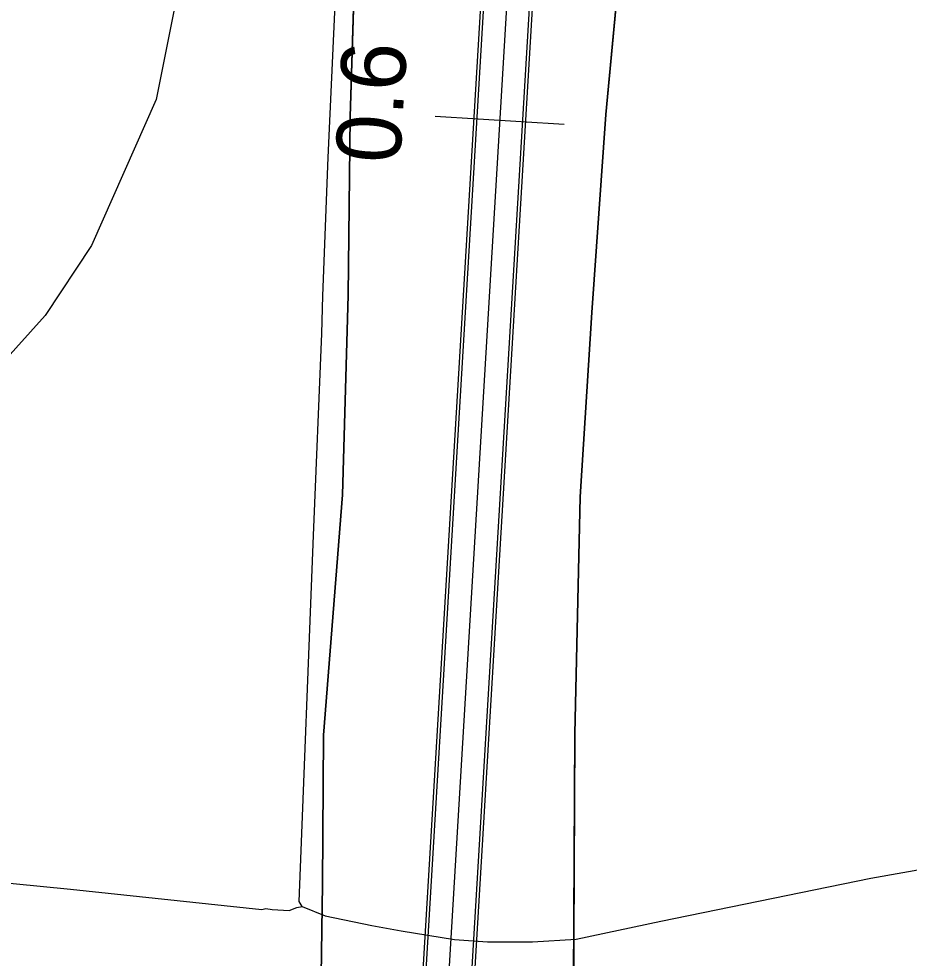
# Model space of a CAD drawing. Extents: x -662620 to -656370, y -1067090 to -1062990.
# Drawn here: x -657366.9 to -657298.1, y -1064902.3 to -1064829.7 of the extents above; entities that cross this region are included whole.
import ezdxf

# ---------------------------------------------------------------- set-up
doc = ezdxf.new("R2010")
doc.units = 0
for name, color, linetype in [('CESTA_ZABOR', 7, 'Continuous'), ('Default', 7, 'Continuous'), ('ORNÁ_PŮDA_-_STÁVAJÍCÍ', 7, 'Continuous'), ('OSTATNÍ_PLOCHA_-_STÁVAJÍCÍ', 7, 'Continuous'), ('POLNÍ_CESTA_STÁVAJÍCÍ_-_KRAJ', 7, 'Continuous'), ('POLNÍ_CESTA_STÁVAJÍCÍ_-_OSA', 7, 'Continuous'), ('SDELOVACÍ_VEDENÍ_-_PODZEMNÍ', 7, 'Continuous'), ('VRSTEVNICE_ZÁKLADNÍ', 7, 'Continuous')]:
    doc.layers.add(name, color=color, linetype=linetype)

msp = doc.modelspace()

# ---------------------------------------------------------------- linework, layer by layer
at = {"layer": 'CESTA_ZABOR'}
for points in [[(-657336.214, -1064916.173), (-657305.35, -1064399.709), (-657304.813, -1064367.366), (-657305.76, -1064357.37), (-657308.004, -1064349.414), (-657312.537, -1064343.269), (-657325.101, -1064333.08), (-657323.15, -1064330.156), (-657309.986, -1064340.831), (-657304.808, -1064347.85), (-657302.305, -1064356.725), (-657301.31, -1064367.23), (-657301.852, -1064399.842), (-657332.721, -1064916.382), (-657336.214, -1064916.173), (-657336.214, -1064916.173)], [(-657336.214, -1064916.173), (-657305.35, -1064399.709), (-657304.813, -1064367.366), (-657305.76, -1064357.37), (-657308.004, -1064349.414), (-657312.537, -1064343.269), (-657325.101, -1064333.08), (-657323.15, -1064330.156), (-657309.986, -1064340.831), (-657304.808, -1064347.85), (-657302.305, -1064356.725), (-657301.31, -1064367.23), (-657301.852, -1064399.842), (-657332.721, -1064916.382)]]:
    msp.add_lwpolyline(points, dxfattribs=at)
at = {"layer": 'ORNÁ_PŮDA_-_STÁVAJÍCÍ'}
for p, q in [((-657321.55, -1064837.07), (-657319.96, -1064820.1)), ((-657340.9, -1064823.89), (-657341.33, -1064837.25)), ((-657341.33, -1064837.25), (-657341.48, -1064851.03)), ((-657322.65, -1064852.39), (-657321.55, -1064837.07)), ((-657341.48, -1064851.03), (-657341.92, -1064866.49)), ((-657323.53, -1064866.63), (-657322.65, -1064852.39)), ((-657341.92, -1064866.49), (-657343.38, -1064885.07)), ((-657323.94, -1064884.95), (-657323.53, -1064866.63)), ((-657343.38, -1064885.07), (-657343.46, -1064896.59)), ((-657324.06, -1064906.04), (-657323.94, -1064884.95)), ((-657343.46, -1064896.59), (-657343.56, -1064903.65))]:
    msp.add_line(p, q, dxfattribs=at)
for points in [[(-657164.91, -1064880.12), (-657183.79, -1064883.32), (-657206.08, -1064887.6), (-657233.61, -1064892.76), (-657249.28, -1064895.99), (-657258.91, -1064897.87), (-657260.29, -1064898.118), (-657273.66, -1064900.4), (-657292.41, -1064903.89), (-657308.58, -1064906.56), (-657315.05, -1064907.89), (-657323.458, -1064909.154), (-657324.06, -1064906.04), (-657323.94, -1064884.95), (-657323.53, -1064866.63), (-657322.65, -1064852.39), (-657321.55, -1064837.07), (-657319.96, -1064820.1), (-657320.35, -1064804.3), (-657319.97, -1064786.94), (-657318.87, -1064769.65), (-657318.13, -1064757.64), (-657316.98, -1064743.81), (-657316.04, -1064727.61)], [(-657335.06, -1064740.26), (-657335.59, -1064754.8), (-657336.8, -1064771.08), (-657338.07, -1064789.26), (-657338.83, -1064800.36), (-657340.9, -1064823.89), (-657341.33, -1064837.25), (-657341.48, -1064851.03), (-657341.92, -1064866.49), (-657343.38, -1064885.07), (-657343.46, -1064896.59), (-657343.56, -1064903.65), (-657343.629, -1064908.314), (-657352.41, -1064909.19), (-657364.56, -1064909.28), (-657373.52, -1064906.85), (-657382.48, -1064898.89), (-657389.61, -1064891.2), (-657404.38, -1064870.74), (-657417.49, -1064851.39), (-657447.01, -1064812.34), (-657465.78, -1064789.61)]]:
    msp.add_lwpolyline(points, dxfattribs=at)
at = {"layer": 'OSTATNÍ_PLOCHA_-_STÁVAJÍCÍ'}
for p, q in [((-657319.96, -1064820.1), (-657321.55, -1064837.07)), ((-657319.96, -1064820.1), (-657321.55, -1064837.07)), ((-657341.33, -1064837.25), (-657340.9, -1064823.89)), ((-657341.33, -1064837.25), (-657340.9, -1064823.89)), ((-657341.48, -1064851.03), (-657341.33, -1064837.25)), ((-657341.48, -1064851.03), (-657341.33, -1064837.25)), ((-657321.55, -1064837.07), (-657322.65, -1064852.39)), ((-657321.55, -1064837.07), (-657322.65, -1064852.39)), ((-657341.92, -1064866.49), (-657341.48, -1064851.03)), ((-657341.92, -1064866.49), (-657341.48, -1064851.03)), ((-657322.65, -1064852.39), (-657323.53, -1064866.63)), ((-657322.65, -1064852.39), (-657323.53, -1064866.63)), ((-657343.38, -1064885.07), (-657341.92, -1064866.49)), ((-657343.38, -1064885.07), (-657341.92, -1064866.49)), ((-657323.53, -1064866.63), (-657323.94, -1064884.95)), ((-657323.53, -1064866.63), (-657323.94, -1064884.95)), ((-657343.46, -1064896.59), (-657343.38, -1064885.07)), ((-657343.46, -1064896.59), (-657343.38, -1064885.07)), ((-657323.94, -1064884.95), (-657324.06, -1064906.04)), ((-657323.94, -1064884.95), (-657324.06, -1064906.04)), ((-657343.56, -1064903.65), (-657343.46, -1064896.59)), ((-657343.56, -1064903.65), (-657343.46, -1064896.59))]:
    msp.add_line(p, q, dxfattribs=at)
msp.add_lwpolyline([(-657319.96, -1064820.1), (-657321.55, -1064837.07), (-657322.65, -1064852.39), (-657323.53, -1064866.63), (-657323.94, -1064884.95), (-657324.06, -1064906.04), (-657323.458, -1064909.154), (-657315.05, -1064907.89), (-657331.85, -1064910.55), (-657340.73, -1064911.19), (-657343.687, -1064912.253), (-657343.629, -1064908.314), (-657343.56, -1064903.65), (-657343.46, -1064896.59), (-657343.38, -1064885.07), (-657341.92, -1064866.49), (-657341.48, -1064851.03), (-657341.33, -1064837.25), (-657340.9, -1064823.89)], dxfattribs=at)
msp.add_lwpolyline([(-657319.96, -1064820.1), (-657321.55, -1064837.07), (-657322.65, -1064852.39), (-657323.53, -1064866.63), (-657323.94, -1064884.95), (-657324.06, -1064906.04), (-657323.458, -1064909.154), (-657315.05, -1064907.89), (-657331.85, -1064910.55), (-657340.73, -1064911.19), (-657343.687, -1064912.253), (-657343.629, -1064908.314), (-657343.56, -1064903.65), (-657343.46, -1064896.59), (-657343.38, -1064885.07), (-657341.92, -1064866.49), (-657341.48, -1064851.03), (-657341.33, -1064837.25), (-657340.9, -1064823.89)], dxfattribs=at)
at = {"layer": 'POLNÍ_CESTA_STÁVAJÍCÍ_-_KRAJ'}
for points in [[(-657405.995, -1064300.837), (-657403.642, -1064300.656), (-657396.222, -1064301.742), (-657383.915, -1064303.552), (-657370.884, -1064306.99), (-657359.664, -1064311.153), (-657347.538, -1064316.582), (-657333.964, -1064323.279), (-657322.866, -1064330.065), (-657309.804, -1064340.657), (-657304.58, -1064347.738), (-657302.058, -1064356.679), (-657301.06, -1064367.22), (-657301.602, -1064399.852), (-657332.471, -1064916.397)], [(-657402.918, -1064305), (-657392.964, -1064306.085), (-657381.924, -1064308.076), (-657368.894, -1064311.334), (-657360.93, -1064314.592), (-657349.529, -1064320.202), (-657338.127, -1064325.993), (-657325.385, -1064333.172), (-657312.719, -1064343.443), (-657308.232, -1064349.526), (-657306.006, -1064357.417), (-657305.063, -1064367.376), (-657305.6, -1064399.699), (-657336.464, -1064916.158)]]:
    msp.add_lwpolyline(points, dxfattribs=at)
at = {"layer": 'POLNÍ_CESTA_STÁVAJÍCÍ_-_OSA'}
for points in [[(-657403.461, -1064302.828), (-657396.584, -1064303.552), (-657388.259, -1064305), (-657378.486, -1064306.99), (-657367.265, -1064310.248), (-657359.483, -1064313.506), (-657348.805, -1064318.573), (-657337.222, -1064324.546), (-657324.125, -1064331.618), (-657311.261, -1064342.05), (-657306.406, -1064348.632), (-657304.032, -1064357.048), (-657303.061, -1064367.298), (-657303.601, -1064399.775), (-657334.468, -1064916.278)], [(-657324.771, -1064837.834), (-657334.753, -1064837.237)]]:
    msp.add_lwpolyline(points, dxfattribs=at)
at = {"layer": 'SDELOVACÍ_VEDENÍ_-_PODZEMNÍ'}
for points in [[(-657343.44, -1064851.09), (-657343.03, -1064840.4), (-657342.3, -1064824.63), (-657341.79, -1064808.07)], [(-657343.44, -1064851.09), (-657343.03, -1064840.4), (-657342.3, -1064824.63), (-657341.79, -1064808.07)], [(-657343.44, -1064851.09), (-657343.03, -1064840.4), (-657342.3, -1064824.63), (-657341.79, -1064808.07)], [(-657343.44, -1064851.09), (-657343.03, -1064840.4), (-657342.3, -1064824.63), (-657341.79, -1064808.07)], [(-657343.44, -1064851.09), (-657343.03, -1064840.4), (-657342.3, -1064824.63), (-657341.79, -1064808.07)], [(-657343.44, -1064851.09), (-657343.03, -1064840.4), (-657342.3, -1064824.63), (-657341.79, -1064808.07)], [(-657343.44, -1064851.09), (-657343.03, -1064840.4), (-657342.3, -1064824.63), (-657341.79, -1064808.07)], [(-657343.44, -1064851.09), (-657343.03, -1064840.4), (-657342.3, -1064824.63), (-657341.79, -1064808.07)], [(-657345.03, -1064898.3), (-657345.26, -1064897.91), (-657344.15, -1064869.61), (-657343.51, -1064854.01), (-657343.44, -1064851.09)], [(-657345.03, -1064898.3), (-657345.26, -1064897.91), (-657344.15, -1064869.61), (-657343.51, -1064854.01), (-657343.44, -1064851.09)], [(-657345.03, -1064898.3), (-657345.26, -1064897.91), (-657344.15, -1064869.61), (-657343.51, -1064854.01), (-657343.44, -1064851.09)], [(-657345.03, -1064898.3), (-657345.26, -1064897.91), (-657344.15, -1064869.61), (-657343.51, -1064854.01), (-657343.44, -1064851.09)], [(-657345.03, -1064898.3), (-657345.26, -1064897.91), (-657344.15, -1064869.61), (-657343.51, -1064854.01), (-657343.44, -1064851.09)], [(-657345.03, -1064898.3), (-657345.26, -1064897.91), (-657344.15, -1064869.61), (-657343.51, -1064854.01), (-657343.44, -1064851.09)], [(-657345.03, -1064898.3), (-657345.26, -1064897.91), (-657344.15, -1064869.61), (-657343.51, -1064854.01), (-657343.44, -1064851.09)], [(-657345.03, -1064898.3), (-657345.26, -1064897.91), (-657344.15, -1064869.61), (-657343.51, -1064854.01), (-657343.44, -1064851.09)], [(-657345.03, -1064898.3), (-657343.26, -1064899.04), (-657339.64, -1064899.77), (-657337.39, -1064900.2), (-657333.26, -1064900.86), (-657330.71, -1064901.04), (-657327.23, -1064901.05), (-657323.85, -1064900.84), (-657317.3, -1064899.43), (-657301.07, -1064896.11), (-657289.57, -1064894.09), (-657280.9, -1064892.62), (-657272.9, -1064891.02), (-657252.65, -1064886.69), (-657241.87, -1064884.53), (-657229.85, -1064882.6), (-657201.92, -1064877.17), (-657188.38, -1064874.65), (-657168.08, -1064870.72)], [(-657345.03, -1064898.3), (-657343.26, -1064899.04), (-657339.64, -1064899.77), (-657337.39, -1064900.2), (-657333.26, -1064900.86), (-657330.71, -1064901.04), (-657327.23, -1064901.05), (-657323.85, -1064900.84), (-657317.3, -1064899.43), (-657301.07, -1064896.11), (-657289.57, -1064894.09), (-657280.9, -1064892.62), (-657272.9, -1064891.02), (-657252.65, -1064886.69), (-657241.87, -1064884.53), (-657229.85, -1064882.6), (-657201.92, -1064877.17), (-657188.38, -1064874.65), (-657168.08, -1064870.72)], [(-657345.03, -1064898.3), (-657343.26, -1064899.04), (-657339.64, -1064899.77), (-657337.39, -1064900.2), (-657333.26, -1064900.86), (-657330.71, -1064901.04), (-657327.23, -1064901.05), (-657323.85, -1064900.84), (-657317.3, -1064899.43), (-657301.07, -1064896.11), (-657289.57, -1064894.09), (-657280.9, -1064892.62), (-657272.9, -1064891.02), (-657252.65, -1064886.69), (-657241.87, -1064884.53), (-657229.85, -1064882.6), (-657201.92, -1064877.17), (-657188.38, -1064874.65), (-657168.08, -1064870.72)], [(-657345.03, -1064898.3), (-657343.26, -1064899.04), (-657339.64, -1064899.77), (-657337.39, -1064900.2), (-657333.26, -1064900.86), (-657330.71, -1064901.04), (-657327.23, -1064901.05), (-657323.85, -1064900.84), (-657317.3, -1064899.43), (-657301.07, -1064896.11), (-657289.57, -1064894.09), (-657280.9, -1064892.62), (-657272.9, -1064891.02), (-657252.65, -1064886.69), (-657241.87, -1064884.53), (-657229.85, -1064882.6), (-657201.92, -1064877.17), (-657188.38, -1064874.65), (-657168.08, -1064870.72)], [(-657345.03, -1064898.3), (-657343.26, -1064899.04), (-657339.64, -1064899.77), (-657337.39, -1064900.2), (-657333.26, -1064900.86), (-657330.71, -1064901.04), (-657327.23, -1064901.05), (-657323.85, -1064900.84), (-657317.3, -1064899.43), (-657301.07, -1064896.11), (-657289.57, -1064894.09), (-657280.9, -1064892.62), (-657272.9, -1064891.02), (-657252.65, -1064886.69), (-657241.87, -1064884.53), (-657229.85, -1064882.6), (-657201.92, -1064877.17), (-657188.38, -1064874.65), (-657168.08, -1064870.72)], [(-657345.03, -1064898.3), (-657343.26, -1064899.04), (-657339.64, -1064899.77), (-657337.39, -1064900.2), (-657333.26, -1064900.86), (-657330.71, -1064901.04), (-657327.23, -1064901.05), (-657323.85, -1064900.84), (-657317.3, -1064899.43), (-657301.07, -1064896.11), (-657289.57, -1064894.09), (-657280.9, -1064892.62), (-657272.9, -1064891.02), (-657252.65, -1064886.69), (-657241.87, -1064884.53), (-657229.85, -1064882.6), (-657201.92, -1064877.17), (-657188.38, -1064874.65), (-657168.08, -1064870.72)], [(-657345.03, -1064898.3), (-657343.26, -1064899.04), (-657339.64, -1064899.77), (-657337.39, -1064900.2), (-657333.26, -1064900.86), (-657330.71, -1064901.04), (-657327.23, -1064901.05), (-657323.85, -1064900.84), (-657317.3, -1064899.43), (-657301.07, -1064896.11), (-657289.57, -1064894.09), (-657280.9, -1064892.62), (-657272.9, -1064891.02), (-657252.65, -1064886.69), (-657241.87, -1064884.53), (-657229.85, -1064882.6), (-657201.92, -1064877.17), (-657188.38, -1064874.65), (-657168.08, -1064870.72)], [(-657345.03, -1064898.3), (-657343.26, -1064899.04), (-657339.64, -1064899.77), (-657337.39, -1064900.2), (-657333.26, -1064900.86), (-657330.71, -1064901.04), (-657327.23, -1064901.05), (-657323.85, -1064900.84), (-657317.3, -1064899.43), (-657301.07, -1064896.11), (-657289.57, -1064894.09), (-657280.9, -1064892.62), (-657272.9, -1064891.02), (-657252.65, -1064886.69), (-657241.87, -1064884.53), (-657229.85, -1064882.6), (-657201.92, -1064877.17), (-657188.38, -1064874.65), (-657168.08, -1064870.72)], [(-657387.39, -1064894.9), (-657385.95, -1064894.85), (-657379.93, -1064895.3), (-657362.93, -1064896.96), (-657348.16, -1064898.54)], [(-657387.39, -1064894.9), (-657385.95, -1064894.85), (-657379.93, -1064895.3), (-657362.93, -1064896.96), (-657348.16, -1064898.54)], [(-657387.39, -1064894.9), (-657385.95, -1064894.85), (-657379.93, -1064895.3), (-657362.93, -1064896.96), (-657348.16, -1064898.54)], [(-657387.39, -1064894.9), (-657385.95, -1064894.85), (-657379.93, -1064895.3), (-657362.93, -1064896.96), (-657348.16, -1064898.54)], [(-657387.39, -1064894.9), (-657385.95, -1064894.85), (-657379.93, -1064895.3), (-657362.93, -1064896.96), (-657348.16, -1064898.54)], [(-657387.39, -1064894.9), (-657385.95, -1064894.85), (-657379.93, -1064895.3), (-657362.93, -1064896.96), (-657348.16, -1064898.54)], [(-657387.39, -1064894.9), (-657385.95, -1064894.85), (-657379.93, -1064895.3), (-657362.93, -1064896.96), (-657348.16, -1064898.54)], [(-657387.39, -1064894.9), (-657385.95, -1064894.85), (-657379.93, -1064895.3), (-657362.93, -1064896.96), (-657348.16, -1064898.54)], [(-657347.35, -1064898.55), (-657346.03, -1064898.61), (-657345.45, -1064898.38), (-657345.03, -1064898.3)], [(-657347.35, -1064898.55), (-657346.03, -1064898.61), (-657345.45, -1064898.38), (-657345.03, -1064898.3)], [(-657347.35, -1064898.55), (-657346.03, -1064898.61), (-657345.45, -1064898.38), (-657345.03, -1064898.3)], [(-657347.35, -1064898.55), (-657346.03, -1064898.61), (-657345.45, -1064898.38), (-657345.03, -1064898.3)], [(-657347.35, -1064898.55), (-657346.03, -1064898.61), (-657345.45, -1064898.38), (-657345.03, -1064898.3)], [(-657347.35, -1064898.55), (-657346.03, -1064898.61), (-657345.45, -1064898.38), (-657345.03, -1064898.3)], [(-657347.35, -1064898.55), (-657346.03, -1064898.61), (-657345.45, -1064898.38), (-657345.03, -1064898.3)], [(-657347.35, -1064898.55), (-657346.03, -1064898.61), (-657345.45, -1064898.38), (-657345.03, -1064898.3)], [(-657348.16, -1064898.54), (-657347.84, -1064898.45)], [(-657348.16, -1064898.54), (-657347.84, -1064898.45)], [(-657348.16, -1064898.54), (-657347.84, -1064898.45)], [(-657348.16, -1064898.54), (-657347.84, -1064898.45)], [(-657348.16, -1064898.54), (-657347.84, -1064898.45)], [(-657348.16, -1064898.54), (-657347.84, -1064898.45)], [(-657348.16, -1064898.54), (-657347.84, -1064898.45)], [(-657348.16, -1064898.54), (-657347.84, -1064898.45)], [(-657347.84, -1064898.45), (-657347.35, -1064898.55)], [(-657347.84, -1064898.45), (-657347.35, -1064898.55)], [(-657347.84, -1064898.45), (-657347.35, -1064898.55)], [(-657347.84, -1064898.45), (-657347.35, -1064898.55)], [(-657347.84, -1064898.45), (-657347.35, -1064898.55)], [(-657347.84, -1064898.45), (-657347.35, -1064898.55)], [(-657347.84, -1064898.45), (-657347.35, -1064898.55)], [(-657347.84, -1064898.45), (-657347.35, -1064898.55)], [(-657337.39, -1064900.2), (-657333.26, -1064900.86)], [(-657337.39, -1064900.2), (-657333.26, -1064900.86)], [(-657337.39, -1064900.2), (-657333.26, -1064900.86)], [(-657337.39, -1064900.2), (-657333.26, -1064900.86)]]:
    msp.add_lwpolyline(points, dxfattribs=at)
at = {"layer": 'VRSTEVNICE_ZÁKLADNÍ'}
msp.add_lwpolyline([(-657309.861, -1064505.442), (-657301.571, -1064546.606), (-657296.711, -1064564.616), (-657290.994, -1064596.347), (-657290.994, -1064623.218), (-657293.28, -1064638.369), (-657295.282, -1064645.23), (-657300.999, -1064656.521), (-657306.288, -1064663.525), (-657324.011, -1064683.25), (-657329.443, -1064690.682), (-657336.875, -1064704.261), (-657339.734, -1064711.551), (-657343.879, -1064727.273), (-657345.88, -1064738.708), (-657347.309, -1064753.001), (-657348.024, -1064775.87), (-657352.598, -1064817.321), (-657356.314, -1064835.902), (-657361.316, -1064847.194), (-657364.89, -1064852.625), (-657370.607, -1064858.914), (-657380.327, -1064866.347), (-657397.301, -1064874.44)], dxfattribs=at)
msp.add_lwpolyline([(-657309.861, -1064505.442), (-657301.571, -1064546.606), (-657296.711, -1064564.616), (-657290.994, -1064596.347), (-657290.994, -1064623.218), (-657293.28, -1064638.369), (-657295.282, -1064645.23), (-657300.999, -1064656.521), (-657306.288, -1064663.525), (-657324.011, -1064683.25), (-657329.443, -1064690.682), (-657336.875, -1064704.261), (-657339.734, -1064711.551), (-657343.879, -1064727.273), (-657345.88, -1064738.708), (-657347.309, -1064753.001), (-657348.024, -1064775.87), (-657352.598, -1064817.321), (-657356.314, -1064835.902), (-657361.316, -1064847.194), (-657364.89, -1064852.625), (-657370.607, -1064858.914), (-657380.327, -1064866.347), (-657397.301, -1064874.44)], dxfattribs=at)

# ---------------------------------------------------------------- texts
at = {"layer": 'Default'}
msp.add_text('0.6', height=5, rotation=86.58, dxfattribs=at).set_placement((-657337.478, -1064840.927))

doc.saveas('drawing.dxf')
